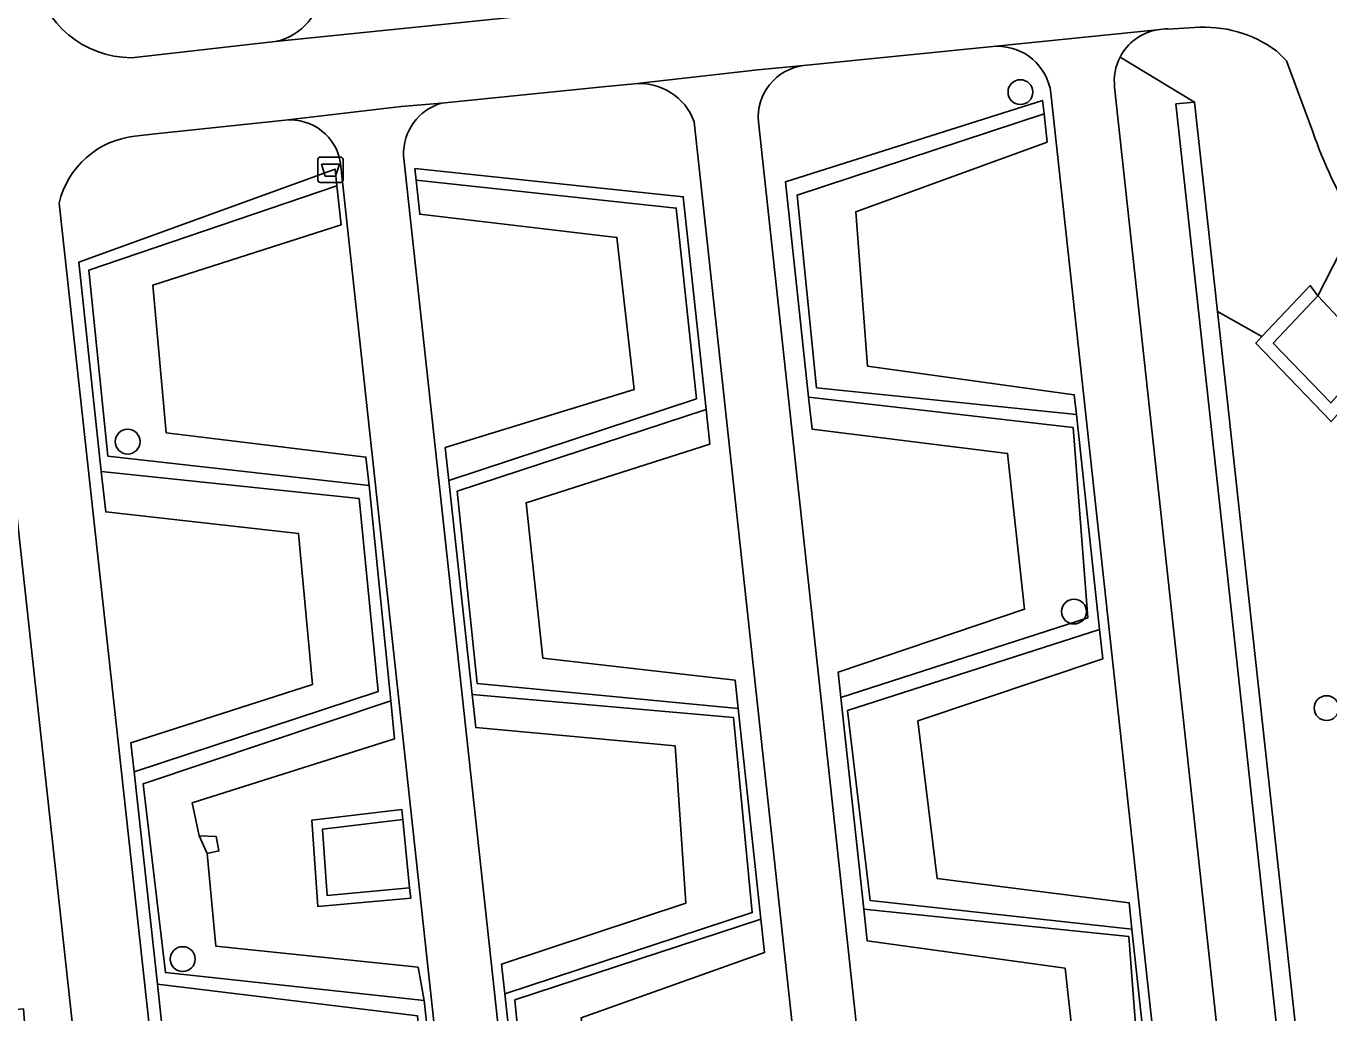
# Model space of a CAD drawing. Extents: x 161248 to 161848, y 384871 to 385383.
# Drawn here: x 161428.7 to 161480.1, y 385160.5 to 385199.3 of the extents above; entities that cross this region are included whole.
import ezdxf

# ---------------------------------------------------------------- set-up
doc = ezdxf.new("R2010")
doc.units = 0
for name, color, linetype in [('IMGEO_Afvalbak', 7, 'Continuous'), ('IMGEO_Boom', 7, 'Continuous'), ('IMGEO_Groenvoorziening', 7, 'Continuous'), ('IMGEO_Haag', 7, 'Continuous'), ('IMGEO_Voetpad_gesloten', 7, 'Continuous'), ('IMGEO_Voetpad_halfverhard', 7, 'Continuous')]:
    doc.layers.add(name, color=color, linetype=linetype)

msp = doc.modelspace()

# ---------------------------------------------------------------- linework, layer by layer
at = {"layer": 'IMGEO_Afvalbak'}
for p, q in [((161440.243, 385193.285), (161440.243, 385194.085)), ((161440.243, 385194.085), (161440.243, 385193.285)), ((161440.343, 385194.185), (161441.133, 385194.185)), ((161441.133, 385194.185), (161440.343, 385194.185)), ((161441.233, 385194.085), (161441.233, 385193.285)), ((161441.233, 385193.285), (161441.233, 385194.085)), ((161441.133, 385193.185), (161440.343, 385193.185)), ((161440.343, 385193.185), (161441.133, 385193.185))]:
    msp.add_line(p, q, dxfattribs=at)
msp.add_lwpolyline([(161440.386, 385193.899), (161441.09, 385193.899), (161440.941, 385193.429), (161440.535, 385193.429), (161440.386, 385193.899)], dxfattribs=at)
for centre, start, end in [((161440.343, 385194.085), 90, 180), ((161440.343, 385194.085), 90, 180), ((161441.133, 385194.085), 0, 90), ((161441.133, 385194.085), 360, 90), ((161440.343, 385193.285), 180, 270), ((161440.343, 385193.285), 180, 270), ((161441.133, 385193.285), 270, 0), ((161441.133, 385193.285), 270, 0)]:
    msp.add_arc(centre, 0.1, start, end, dxfattribs=at)
at = {"layer": 'IMGEO_Boom'}
for centre in [(161467.922, 385196.744), (161432.749, 385182.973), (161470.035, 385176.277), (161479.982, 385172.473), (161434.918, 385162.584)]:
    msp.add_circle(centre, 0.489, dxfattribs=at)
at = {"layer": 'IMGEO_Groenvoorziening'}
for points in [[(161474.778, 385199.284), (161473.728, 385199.231)], [(161432.894, 385198.097), (161438.558, 385198.734)], [(161466.97, 385198.549), (161459.37, 385197.793)], [(161471.85, 385198.125), (161474.786, 385196.352), (161475.687, 385188.103), (161477.434, 385187.111), (161479.335, 385189.121), (161479.638, 385188.714), (161481.104, 385191.596)], [(161480.66, 385135.745), (161480.158, 385140.921), (161478.121, 385140.691), (161477.802, 385143.598), (161477.701, 385144.514), (161479.681, 385144.707), (161478.447, 385156.005), (161477.53, 385164.405), (161476.236, 385176.254), (161474.05, 385196.276), (161474.786, 385196.352), (161471.85, 385198.125)], [(161479.439, 385195.18), (161478.405, 385197.978), (161478.009, 385198.371)], [(161452.698, 385197.071), (161451.47, 385196.958), (161445.115, 385196.304)], [(161471.634, 385196.933), (161481.858, 385103.017)], [(161470.372, 385156.017), (161469.683, 385162.226), (161461.882, 385163.308), (161461.748, 385164.547), (161460.85, 385172.895), (161460.742, 385173.892), (161468.087, 385176.37), (161467.418, 385182.505), (161459.712, 385183.466), (161459.577, 385184.719), (161458.663, 385193.205), (161468.797, 385196.417), (161468.853, 385195.893), (161468.973, 385194.778), (161461.431, 385192.029), (161461.897, 385185.949), (161470.045, 385184.823), (161470.129, 385184.044), (161471.041, 385175.575), (161471.165, 385174.42), (161463.883, 385171.965), (161464.64, 385165.76), (161472.2, 385164.805), (161472.312, 385163.769), (161473.199, 385155.53)], [(161473.199, 385155.53), (161472.312, 385163.769), (161461.998, 385164.888), (161461.113, 385172.379), (161471.041, 385175.575), (161470.129, 385184.044), (161459.892, 385185.093), (161459.123, 385192.685), (161468.853, 385195.893), (161468.797, 385196.417), (161458.663, 385193.205), (161459.577, 385184.719), (161469.997, 385183.527), (161470.578, 385176.034), (161460.85, 385172.895), (161461.748, 385164.547), (161472.187, 385163.469), (161472.776, 385155.855)], [(161479.385, 385102.281), (161469.123, 385196.705)], [(161438.955, 385195.64), (161433.83, 385195.105), (161433.032, 385195.009)], [(161465.363, 385100.798), (161455.064, 385195.572)], [(161457.602, 385195.57), (161467.876, 385100.848)], [(161451.454, 385099.027), (161441.137, 385193.93)], [(161443.622, 385194.244), (161453.934, 385099.286)], [(161434.093, 385159.999), (161433.929, 385161.592), (161433.003, 385169.966), (161432.878, 385171.111), (161440.028, 385173.399), (161439.473, 385179.355), (161431.885, 385180.205), (161431.711, 385181.8), (161430.826, 385190.045), (161440.923, 385193.71), (161440.993, 385193.056), (161441.158, 385191.516), (161433.74, 385189.137), (161434.27, 385183.32), (161442.138, 385182.366), (161442.258, 385181.244), (161443.113, 385172.764), (161443.264, 385171.264), (161435.29, 385168.74), (161435.569, 385167.444), (161436.229, 385167.419), (161436.343, 385166.847), (161435.886, 385166.746), (161436.226, 385163.088), (161444.191, 385162.265), (161444.431, 385160.954), (161445.317, 385152.684)], [(161445.317, 385152.684), (161444.431, 385160.954), (161434.238, 385162.053), (161433.359, 385169.49), (161443.113, 385172.764), (161442.258, 385181.244), (161431.967, 385182.404), (161431.216, 385189.728), (161440.993, 385193.056), (161440.923, 385193.71), (161430.826, 385190.045), (161431.711, 385181.8), (161441.872, 385180.731), (161442.624, 385173.131), (161433.003, 385169.966), (161433.929, 385161.592), (161444.164, 385160.348)], [(161448.743, 385153.392), (161448.003, 385160.978), (161457.698, 385164.157), (161456.805, 385172.461), (161446.52, 385173.448), (161445.733, 385181.016), (161455.538, 385184.238), (161454.636, 385192.624), (161444.064, 385193.73), (161444.113, 385193.277), (161454.364, 385192.178), (161455.154, 385184.663), (161445.402, 385181.446), (161446.322, 385173.003), (161456.622, 385172.102), (161457.359, 385164.413), (161447.607, 385161.217), (161448.513, 385152.897)], [(161448.513, 385152.897), (161447.607, 385161.217), (161447.479, 385162.386), (161454.738, 385164.781), (161454.325, 385170.981), (161446.464, 385171.705), (161446.322, 385173.003), (161445.402, 385181.446), (161445.261, 385182.738), (161452.698, 385185.023), (161452.022, 385191.017), (161444.259, 385191.935), (161444.113, 385193.277), (161444.064, 385193.73), (161454.636, 385192.624), (161455.538, 385184.238), (161455.685, 385182.871), (161448.444, 385180.564), (161449.106, 385174.436), (161456.686, 385173.568), (161456.805, 385172.461), (161457.698, 385164.157), (161457.84, 385162.842), (161450.622, 385160.275)], [(161430.048, 385192.365), (161435.842, 385139.486), (161440.511, 385097.46)], [(161481.104, 385191.596), (161479.638, 385188.714), (161481.841, 385186.362), (161482.246, 385186.065), (161483.847, 385184.89), (161484.078, 385184.721), (161484.251, 385184.594)], [(161480.167, 385183.763), (161477.191, 385186.854), (161477.434, 385187.111), (161475.687, 385188.103), (161476.077, 385184.535), (161476.976, 385176.303), (161478.259, 385164.557), (161479.186, 385156.069), (161480.511, 385143.936), (161479.775, 385143.844), (161480.158, 385140.921)]]:
    msp.add_lwpolyline(points, dxfattribs=at)
for points in [[(161459.123, 385192.685), (161459.892, 385185.093), (161470.129, 385184.044), (161470.045, 385184.823), (161461.897, 385185.949), (161461.431, 385192.029), (161468.973, 385194.778), (161468.853, 385195.893)], [(161479.775, 385143.844), (161480.511, 385143.936), (161479.186, 385156.069), (161478.259, 385164.557), (161476.976, 385176.303), (161476.077, 385184.535), (161475.687, 385188.103), (161474.786, 385196.352), (161474.05, 385196.276), (161476.236, 385176.254), (161477.53, 385164.405), (161478.447, 385156.005), (161479.681, 385144.707)], [(161440.993, 385193.056), (161431.216, 385189.728), (161431.967, 385182.404), (161442.258, 385181.244), (161442.138, 385182.366), (161434.27, 385183.32), (161433.74, 385189.137), (161441.158, 385191.516)], [(161455.154, 385184.663), (161454.364, 385192.178), (161444.113, 385193.277), (161444.259, 385191.935), (161452.022, 385191.017), (161452.698, 385185.023), (161445.261, 385182.738), (161445.402, 385181.446)], [(161479.638, 385188.714), (161479.335, 385189.121), (161477.434, 385187.111), (161477.191, 385186.854), (161480.167, 385183.763), (161482.246, 385186.065), (161481.841, 385186.362), (161480.155, 385184.496), (161477.882, 385186.857)], [(161477.882, 385186.857), (161480.155, 385184.496), (161481.841, 385186.362), (161479.638, 385188.714)], [(161459.577, 385184.719), (161459.712, 385183.466), (161467.418, 385182.505), (161468.087, 385176.37), (161460.742, 385173.892), (161460.85, 385172.895), (161470.578, 385176.034), (161469.997, 385183.527)], [(161456.805, 385172.461), (161456.686, 385173.568), (161449.106, 385174.436), (161448.444, 385180.564), (161455.685, 385182.871), (161455.538, 385184.238), (161445.733, 385181.016), (161446.52, 385173.448)], [(161428.216, 385181.647), (161427.894, 385181.581), (161426.394, 385181.289), (161427.562, 385170.797), (161426.819, 385170.69), (161428.029, 385160.572), (161428.642, 385160.625), (161429.639, 385147.11), (161428.645, 385146.959), (161429.316, 385141.851), (161430.492, 385141.951), (161432.485, 385123.048), (161434.155, 385123.24), (161434.587, 385123.289)], [(161442.624, 385173.131), (161441.872, 385180.731), (161431.711, 385181.8), (161431.885, 385180.205), (161439.473, 385179.355), (161440.028, 385173.399), (161432.878, 385171.111), (161433.003, 385169.966)], [(161461.113, 385172.379), (161461.998, 385164.888), (161472.312, 385163.769), (161472.2, 385164.805), (161464.64, 385165.76), (161463.883, 385171.965), (161471.165, 385174.42), (161471.041, 385175.575)], [(161457.359, 385164.413), (161456.622, 385172.102), (161446.322, 385173.003), (161446.464, 385171.705), (161454.325, 385170.981), (161454.738, 385164.781), (161447.479, 385162.386), (161447.607, 385161.217)], [(161435.569, 385167.444), (161435.29, 385168.74), (161443.264, 385171.264), (161443.113, 385172.764), (161433.359, 385169.49), (161434.238, 385162.053), (161444.431, 385160.954), (161444.191, 385162.265), (161436.226, 385163.088), (161435.886, 385166.746)], [(161440.245, 385164.652), (161440.001, 385168.056), (161443.545, 385168.478), (161443.585, 385168.08), (161443.857, 385165.386), (161443.9, 385164.988)], [(161443.857, 385165.386), (161440.615, 385165.088), (161440.427, 385167.704), (161443.585, 385168.08), (161443.545, 385168.478), (161440.001, 385168.056), (161440.245, 385164.652), (161443.9, 385164.988)], [(161443.585, 385168.08), (161440.427, 385167.704), (161440.615, 385165.088), (161443.857, 385165.386)], [(161435.886, 385166.746), (161436.343, 385166.847), (161436.229, 385167.419), (161435.569, 385167.444)], [(161448.003, 385160.978), (161448.743, 385153.392), (161458.981, 385152.233), (161458.866, 385153.3), (161451.316, 385154.191), (161450.622, 385160.275), (161457.84, 385162.842), (161457.698, 385164.157)], [(161461.748, 385164.547), (161461.882, 385163.308), (161469.683, 385162.226), (161470.372, 385156.017), (161462.904, 385153.811), (161462.993, 385152.986), (161472.776, 385155.855), (161472.187, 385163.469)], [(161444.766, 385152.889), (161444.164, 385160.348), (161433.929, 385161.592), (161434.093, 385159.999), (161442.064, 385159.326), (161442.49, 385153.399), (161435.088, 385150.884), (161435.212, 385149.827)]]:
    msp.add_lwpolyline(points, close=True, dxfattribs=at)
for centre, radius, start, end in [((161432.924, 385202.024), 3.927, 190.9169, 269.5663), ((161438.122, 385200.961), 2.27, 281.085, 359.083), ((161473.671, 385197.181), 2.051, 100.1319, 152.5966), ((161473.673, 385197.144), 2.088, 88.4804, 100.0025), ((161475.181, 385194.536), 4.765, 53.5922, 94.8498), ((161467.021, 385196.43), 2.12, 7.4538, 91.3875), ((161473.672, 385197.179), 2.052, 152.5648, 186.8932), ((161459.647, 385195.759), 2.053, 97.7395, 185.2685), ((161452.932, 385194.824), 2.259, 19.3413, 95.9454), ((161445.662, 385194.337), 2.042, 105.5371, 182.5969), ((161439.148, 385193.639), 2.011, 8.3302, 95.4993), ((161433.41, 385191.576), 3.454, 96.2891, 166.7965), ((161498.63, 385201.917), 20.339, 199.3429, 210.4929)]:
    msp.add_arc(centre, radius, start, end, dxfattribs=at)
at = {"layer": 'IMGEO_Haag'}
for points in [[(161473.199, 385155.53), (161472.312, 385163.769), (161461.998, 385164.888), (161461.113, 385172.379), (161471.041, 385175.575), (161470.129, 385184.044), (161459.892, 385185.093), (161459.123, 385192.685), (161468.853, 385195.893), (161468.797, 385196.417), (161458.663, 385193.205), (161459.577, 385184.719), (161469.997, 385183.527), (161470.578, 385176.034), (161460.85, 385172.895), (161461.748, 385164.547), (161472.187, 385163.469), (161472.776, 385155.855)], [(161445.317, 385152.684), (161444.431, 385160.954), (161434.238, 385162.053), (161433.359, 385169.49), (161443.113, 385172.764), (161442.258, 385181.244), (161431.967, 385182.404), (161431.216, 385189.728), (161440.993, 385193.056), (161440.923, 385193.71), (161430.826, 385190.045), (161431.711, 385181.8), (161441.872, 385180.731), (161442.624, 385173.131), (161433.003, 385169.966), (161433.929, 385161.592), (161444.164, 385160.348)], [(161448.743, 385153.392), (161448.003, 385160.978), (161457.698, 385164.157), (161456.805, 385172.461), (161446.52, 385173.448), (161445.733, 385181.016), (161455.538, 385184.238), (161454.636, 385192.624), (161444.064, 385193.73), (161444.113, 385193.277), (161454.364, 385192.178), (161455.154, 385184.663), (161445.402, 385181.446), (161446.322, 385173.003), (161456.622, 385172.102), (161457.359, 385164.413), (161447.607, 385161.217), (161448.513, 385152.897)]]:
    msp.add_lwpolyline(points, dxfattribs=at)
for points in [[(161479.335, 385189.121), (161477.434, 385187.111), (161477.191, 385186.854), (161480.167, 385183.763), (161482.246, 385186.065), (161481.841, 385186.362), (161480.155, 385184.496), (161477.882, 385186.857), (161479.638, 385188.714)], [(161443.857, 385165.386), (161440.615, 385165.088), (161440.427, 385167.704), (161443.585, 385168.08), (161443.545, 385168.478), (161440.001, 385168.056), (161440.245, 385164.652), (161443.9, 385164.988)]]:
    msp.add_lwpolyline(points, close=True, dxfattribs=at)
at = {"layer": 'IMGEO_Voetpad_gesloten'}
for points in [[(161417.881, 385276.364), (161418.44, 385271.231), (161418.959, 385266.457), (161419.237, 385263.908), (161420.964, 385248.092), (161421.223, 385245.715), (161422.767, 385231.573), (161425.115, 385210.061), (161426.369, 385198.57), (161428.216, 385181.647), (161434.587, 385123.289), (161437.317, 385098.274), (161437.566, 385096.339), (161437.632, 385095.831), (161438.183, 385093.977), (161438.834, 385093.495), (161439.577, 385093.264), (161440.609, 385093.05), (161441.669, 385092.83), (161442.358, 385092.869), (161464.945, 385095.485), (161477.693, 385096.962)], [(161474.814, 385202.457), (161474.082, 385202.331), (161472.229, 385202.143), (161467.138, 385201.627), (161464.641, 385201.375), (161457.894, 385200.691), (161452.668, 385200.18), (161445.014, 385199.393), (161438.558, 385198.734), (161432.894, 385198.097)], [(161433.032, 385195.009), (161433.83, 385195.105), (161438.955, 385195.64), (161443.527, 385196.173), (161445.115, 385196.304), (161451.47, 385196.958), (161452.698, 385197.071), (161457.58, 385197.627), (161459.37, 385197.793), (161466.97, 385198.549), (161473.31, 385199.2)], [(161473.728, 385199.231), (161474.778, 385199.284)], [(161478.009, 385198.371), (161478.405, 385197.978), (161479.439, 385195.18)], [(161440.511, 385097.46), (161435.842, 385139.486), (161430.048, 385192.365)]]:
    msp.add_lwpolyline(points, dxfattribs=at)
for centre, radius, start, end in [((161432.924, 385202.024), 3.927, 190.9169, 269.5663), ((161473.673, 385197.144), 2.088, 88.4804, 100.0025), ((161475.181, 385194.536), 4.765, 53.5922, 94.8498), ((161433.41, 385191.576), 3.454, 96.2891, 166.7965), ((161498.63, 385201.917), 20.339, 199.3429, 210.4929)]:
    msp.add_arc(centre, radius, start, end, dxfattribs=at)
at = {"layer": 'IMGEO_Voetpad_halfverhard'}
for points in [[(161438.558, 385198.734), (161445.014, 385199.393)], [(161473.31, 385199.2), (161466.97, 385198.549)], [(161459.37, 385197.793), (161457.58, 385197.627), (161452.698, 385197.071)], [(161481.858, 385103.017), (161471.634, 385196.933)], [(161469.123, 385196.705), (161479.385, 385102.281)], [(161445.115, 385196.304), (161443.527, 385196.173), (161438.955, 385195.64)], [(161455.064, 385195.572), (161465.363, 385100.798)], [(161467.876, 385100.848), (161457.602, 385195.57)], [(161441.137, 385193.93), (161451.454, 385099.027)], [(161453.934, 385099.286), (161443.622, 385194.244)]]:
    msp.add_lwpolyline(points, dxfattribs=at)
for centre, radius, start, end in [((161438.122, 385200.961), 2.27, 281.085, 359.083), ((161473.671, 385197.181), 2.051, 100.1319, 152.5966), ((161467.021, 385196.43), 2.12, 7.4538, 91.3875), ((161473.672, 385197.179), 2.052, 152.5648, 186.8932), ((161459.647, 385195.759), 2.053, 97.7395, 185.2685), ((161452.932, 385194.824), 2.259, 19.3413, 95.9454), ((161445.662, 385194.337), 2.042, 105.5371, 182.5969), ((161439.148, 385193.639), 2.011, 8.3302, 95.4993)]:
    msp.add_arc(centre, radius, start, end, dxfattribs=at)

doc.saveas('drawing.dxf')
